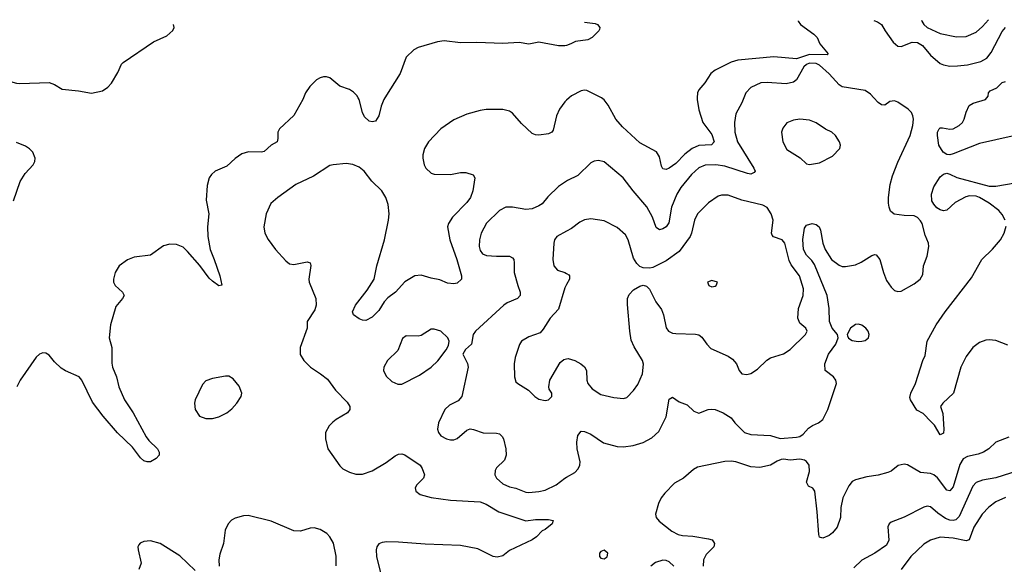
# Model space of a CAD drawing. Header units: inches. Extents: x 1550315 to 1685896, y 510706 to 640504.
# Tile 372 of 452: x 1636649 to 1642683, y 637142 to 640479. Entities that reach past the tile are written whole.
import ezdxf

# ---------------------------------------------------------------- set-up
doc = ezdxf.new("R2010")
doc.units = ezdxf.units.IN
doc.header["$MEASUREMENT"] = 0
for name, color, linetype in [('B6633', 7, 'Continuous'), ('B6634', 7, 'Continuous'), ('B6643', 7, 'Continuous'), ('B6644', 7, 'Continuous')]:
    doc.layers.add(name, color=color, linetype=linetype)

msp = doc.modelspace()

# ---------------------------------------------------------------- linework, layer by layer
at = {"layer": 'B6633', "color": 5}
for points, elevation in [([(1638387.5, 640000), (1638383.2, 639990), (1638328.8, 639891.2), (1638242.2, 639810), (1638231.1, 639790), (1638231.7, 639750), (1638226, 639730), (1638190, 639710.6), (1638148, 639672), (1638130, 639668), (1638051.1, 639668.9), (1638010, 639657.6), (1637970, 639628.7), (1637919, 639581), (1637847.3, 639550), (1637825, 639530), (1637811.1, 639510), (1637797.2, 639462.8), (1637792.4, 639372.4), (1637808.4, 639290), (1637800.4, 639210), (1637802.9, 639150), (1637816.6, 639070), (1637841.7, 639010), (1637874.6, 638910), (1637887.1, 638852.9), (1637870, 638848.6), (1637830, 638876), (1637810, 638895.7), (1637753.2, 638973.2), (1637678.4, 639058.4), (1637650, 639084.9), (1637610, 639102.3), (1637570, 639102.7), (1637530, 639093.2), (1637450, 639037.2), (1637350, 639024.7), (1637310, 639006.9), (1637258.4, 638970), (1637234.6, 638930), (1637224, 638890), (1637224, 638870), (1637233.4, 638850), (1637279.5, 638810), (1637288.9, 638790), (1637279, 638770), (1637238.6, 638721.4), (1637206.2, 638610), (1637197.8, 638530), (1637213.2, 638470), (1637214.3, 638374.3), (1637218.5, 638350), (1637242.7, 638290), (1637256.3, 638230), (1637292, 638150), (1637344.1, 638070), (1637423.9, 637923.9), (1637440.9, 637900.9), (1637494, 637850), (1637503.8, 637830), (1637504, 637810), (1637486, 637790), (1637450.4, 637769.6), (1637430, 637769.5), (1637410, 637776.2), (1637390, 637795.1), (1637339.6, 637859.6), (1637248, 637948), (1637160.6, 638050), (1637095.9, 638135.9), (1637030.4, 638270), (1637013.9, 638290), (1636930, 638327), (1636904.2, 638344.2), (1636862.4, 638382.4), (1636830, 638423.8), (1636810, 638436.5), (1636790, 638438.3), (1636770, 638430.7), (1636750, 638412.1), (1636652.1, 638270), (1636631.4, 638230)], 580), ([(1638886.7, 640000), (1638880.4, 639990), (1638864.1, 639950), (1638850, 639889.6), (1638830, 639858), (1638810, 639852.8), (1638790, 639857.7), (1638763.1, 639883.1), (1638749.1, 639910), (1638729.2, 639989.2), (1638723.1, 640000)], 580), ([(1640000, 639985.1), (1639990, 639976), (1639958, 639930), (1639939.5, 639890), (1639917.8, 639802.2), (1639910, 639789.5), (1639890, 639779.6), (1639830, 639771.3), (1639810, 639772.8), (1639790, 639782), (1639723.7, 639843.7), (1639670, 639905.6), (1639650, 639917.6), (1639610, 639929.6), (1639507.7, 639927.7), (1639470, 639922), (1639390, 639899.7), (1639310, 639864.7), (1639229.4, 639810.6), (1639153.4, 639730), (1639130, 639689.2), (1639119.6, 639650), (1639120.3, 639630), (1639126.9, 639590), (1639137, 639570), (1639170, 639539.5), (1639190, 639531.6), (1639290, 639530.2), (1639350, 639541.7), (1639383, 639543), (1639427.7, 639527.7), (1639439.1, 639510), (1639425.2, 639430), (1639410.9, 639390), (1639390, 639358.9), (1639301.1, 639270), (1639276, 639230), (1639270.3, 639210), (1639285.2, 639130), (1639327.3, 639010), (1639355.5, 638910), (1639357.3, 638890), (1639330, 638865.1), (1639310, 638860.5), (1639270, 638863.9), (1639224.7, 638884.7), (1639170, 638894.3), (1639110, 638914.7), (1639070, 638909.6), (1639010, 638873.3), (1638952.4, 638810), (1638904.7, 638775.3), (1638882.4, 638750), (1638850, 638698), (1638810, 638656), (1638770, 638636), (1638750, 638637.2), (1638730, 638645.2), (1638695.3, 638670), (1638689.3, 638690), (1638707, 638730), (1638779.2, 638820.8), (1638820.9, 638890), (1638837.1, 638970), (1638885, 639130), (1638909.9, 639250), (1638914, 639290), (1638907.4, 639347.4), (1638892.5, 639390), (1638869, 639430), (1638807.7, 639490), (1638759.2, 639550), (1638730, 639574.8), (1638690, 639590.9), (1638650, 639596.8), (1638570, 639589.8), (1638550, 639586), (1638450, 639521.1), (1638341.1, 639470), (1638230.3, 639390), (1638188, 639352), (1638159.6, 639290), (1638144.7, 639210), (1638151.3, 639171.3), (1638172.1, 639132.1), (1638217, 639070), (1638280.9, 639000.9), (1638303.1, 638983.1), (1638330, 638978.6), (1638410, 638996.1), (1638428.8, 638988.8), (1638433.2, 638973.2), (1638421.2, 638890), (1638422.8, 638870), (1638463.1, 638770), (1638466.7, 638730), (1638458.3, 638701.7), (1638411, 638630), (1638410.8, 638590), (1638368.7, 638470), (1638367.9, 638427.9), (1638390.3, 638390), (1638430.2, 638350.2), (1638493.4, 638310), (1638535.9, 638275.9), (1638584.9, 638210), (1638656.2, 638136.2), (1638671.5, 638110), (1638671.6, 638090), (1638658, 638070), (1638588.5, 638030), (1638567.1, 638012.9), (1638545.3, 637990), (1638523.7, 637950), (1638523.7, 637910), (1638537.4, 637850), (1638610, 637745.7), (1638630, 637727.8), (1638670, 637707.1), (1638710, 637694.7), (1638750, 637695), (1638810, 637714), (1638894.2, 637765.8), (1638950, 637807.2), (1638970, 637818), (1638990, 637819.5), (1639010, 637812.4), (1639104, 637750), (1639115.5, 637730), (1639130.6, 637690), (1639124, 637670), (1639083, 637630), (1639073, 637610), (1639076.3, 637590), (1639104, 637570), (1639171.1, 637551.1), (1639290, 637535.9), (1639470, 637524.6), (1639506.7, 637510), (1639584.5, 637464.5), (1639750, 637408.4), (1639810, 637417.1), (1639890, 637417.3), (1639918, 637410), (1639912, 637390), (1639870, 637355.3), (1639850, 637348), (1639816, 637310), (1639790, 637292.7), (1639650, 637226), (1639610, 637194), (1639574.4, 637185.6), (1639550, 637189.4), (1639457, 637237), (1639350, 637257.3), (1639134.7, 637265.3), (1638970, 637278.9), (1638899.5, 637280.5), (1638870, 637276.8), (1638850, 637267.6), (1638838.3, 637250), (1638833.8, 637230), (1638836.5, 637190), (1638860.5, 637090)], 620), ([(1636611.9, 639370), (1636652.5, 639487.5), (1636683.3, 639536.7), (1636731.4, 639590), (1636741.1, 639610), (1636744.4, 639630), (1636730, 639667.8), (1636710, 639688.5), (1636684.2, 639704.2), (1636630, 639726)], 580), ([(1640000, 639489.4), (1639950, 639456.9), (1639886, 639394), (1639850, 639351.5), (1639830, 639338.3), (1639790, 639321), (1639750, 639315.1), (1639668.8, 639331.2), (1639629, 639331), (1639590, 639309.6), (1639510, 639231.5), (1639477.8, 639170), (1639466, 639130), (1639464.7, 639090), (1639470, 639064.9), (1639485.1, 639045.1), (1639510, 639035), (1639570, 639029.4), (1639650, 639030.2), (1639670, 639020.4), (1639677.4, 639010), (1639680.2, 638990), (1639678.9, 638930), (1639700.7, 638850), (1639717, 638810), (1639716.4, 638790), (1639699.3, 638770), (1639636.3, 638743.7), (1639615.3, 638730), (1639443.1, 638570), (1639428.5, 638550), (1639418.8, 638490), (1639381.1, 638458.9), (1639364.9, 638430), (1639393.1, 638373.1), (1639397.5, 638350), (1639357.8, 638170), (1639336.6, 638143.4), (1639283.5, 638116.5), (1639254, 638090), (1639216.4, 638010), (1639208.9, 637970), (1639215.3, 637950), (1639230, 637928.8), (1639264, 637910), (1639290, 637904.7), (1639310, 637905.5), (1639330, 637913.4), (1639390, 637964.2), (1639410, 637971.6), (1639430, 637969), (1639490, 637947.4), (1639570, 637946.7), (1639590, 637941.6), (1639606.3, 637926.3), (1639614.6, 637910), (1639627.2, 637850), (1639630.4, 637810), (1639620.3, 637779.7), (1639570, 637733.6), (1639562, 637718), (1639560.3, 637690), (1639571.8, 637670), (1639610, 637636.1), (1639650, 637616.1), (1639690, 637609.1), (1639750, 637585.2), (1639770, 637582.6), (1639830, 637588.5), (1639870, 637596.9), (1639936.2, 637630), (1639990, 637670.3), (1640000, 637676)], 640), ([(1640000, 639182.9), (1639941.6, 639150), (1639927.2, 639130), (1639921.7, 639110), (1639916, 639010), (1639921.3, 638970), (1639944.3, 638944.3), (1639989.1, 638929.1), (1640000, 638923.2)], 660), ([(1640000, 638855.5), (1639990, 638837), (1639950, 638705.1), (1639898.9, 638650), (1639857.8, 638582.2), (1639838.7, 638561.3), (1639770, 638535.1), (1639724, 638510), (1639711.8, 638488.2), (1639685.7, 638410), (1639679.5, 638370), (1639680.5, 638290), (1639690, 638261), (1639701, 638250), (1639766.8, 638210), (1639806.8, 638170), (1639830, 638154), (1639870, 638146), (1639890, 638150.8), (1639909.2, 638170), (1639909.2, 638190), (1639894.7, 638214.7), (1639891.3, 638230), (1639898.3, 638270), (1639961.4, 638378.6), (1639983.3, 638396.7), (1640000, 638400.7)], 660), ([(1638587.7, 637132.3), (1638588.2, 637191.8), (1638571.8, 637271.8), (1638550, 637309.8), (1638530.7, 637330.7), (1638490, 637356), (1638454.5, 637365.5), (1638430, 637363.1), (1638370, 637345.1), (1638330, 637347.2), (1638190, 637406.4), (1638050, 637441.5), (1638020.2, 637439.8), (1637970, 637426), (1637947.8, 637412.2), (1637926.4, 637390), (1637908.2, 637351.8), (1637897.2, 637270), (1637875.5, 637204.5), (1637869.5, 637170), (1637870.9, 637130)], 620), ([(1637724.5, 637104.5), (1637630, 637195.2), (1637510, 637269.7), (1637450, 637286.3), (1637410, 637282.9), (1637388.2, 637271.8), (1637378.5, 637261.5), (1637373.4, 637250), (1637374.4, 637230), (1637393.4, 637150), (1637379.6, 637110)], 620)]:
    msp.add_lwpolyline(points, dxfattribs=dict(at, elevation=elevation))
for points, elevation in [([(1639190, 638583.6), (1639170, 638582.9), (1639110, 638544.7), (1639090, 638539.3), (1639017.5, 638542.5), (1638994.2, 638525.8), (1638966.9, 638453.1), (1638903.1, 638390), (1638880.3, 638350), (1638878, 638330), (1638894.3, 638294.3), (1638930, 638262.4), (1638965.5, 638245.5), (1638990, 638245.3), (1639098.4, 638301.6), (1639170.8, 638349.2), (1639211, 638389), (1639262.9, 638457.1), (1639277, 638483), (1639280.9, 638510), (1639271.8, 638530), (1639230, 638569.6)], 640), ([(1637910, 638295.4), (1637830, 638281.1), (1637790, 638267.3), (1637770, 638243.7), (1637724.9, 638150), (1637720.3, 638130), (1637724.9, 638090), (1637750, 638048.9), (1637790, 638034.9), (1637830, 638036.5), (1637870, 638044.9), (1637917.6, 638070), (1637950, 638094.4), (1637980.5, 638130), (1638005.4, 638170), (1638009.7, 638190), (1637994.1, 638234.1), (1637957.8, 638277.8), (1637930, 638294.7)], 620)]:
    msp.add_lwpolyline(points, close=True, dxfattribs=dict(at, elevation=elevation))
at = {"layer": 'B6634', "color": 5, "elevation": 580}
for points in [[(1636502, 640000), (1636474.2, 640050), (1636468.2, 640090), (1636478, 640102), (1636493.2, 640110), (1636550, 640111.9), (1636629, 640089), (1636650, 640086.9), (1636830, 640094), (1636861.5, 640081.5), (1636910, 640052.7), (1637010, 640043), (1637088.3, 640028.3), (1637156.2, 640043.8), (1637190, 640065.5), (1637212.3, 640090), (1637250, 640154.8), (1637273, 640207), (1637282.5, 640217.5), (1637470, 640342.4), (1637550, 640379.6), (1637587.9, 640412), (1637596.1, 640430), (1637592.1, 640450)], [(1640000, 640321.7), (1639990, 640318.6), (1639950, 640319), (1639830, 640340.2), (1639770, 640329), (1639710, 640339.8), (1639610, 640332.1), (1639450, 640339.2), (1639350, 640336.5), (1639250, 640349.8), (1639210, 640343.7), (1639091.5, 640308.5), (1639065.1, 640294.9), (1639016.9, 640250), (1638980.6, 640150), (1638886.7, 640000)], [(1638723.1, 640000), (1638714.8, 640014.8), (1638694.6, 640034.5), (1638670, 640051), (1638611.8, 640071.8), (1638550, 640122), (1638529.7, 640129.7), (1638510, 640129.7), (1638490, 640122.7), (1638467.2, 640110), (1638426.7, 640070), (1638400.2, 640030), (1638387.5, 640000)]]:
    msp.add_lwpolyline(points, dxfattribs=at)
at = {"layer": 'B6643', "color": 5}
for points, elevation in [([(1640000, 637676), (1640050, 637704.6), (1640071.9, 637728.1), (1640081.4, 637750), (1640083.8, 637770), (1640066.2, 637850), (1640063.1, 637890), (1640070, 637930.7), (1640090, 637958), (1640110, 637955.8), (1640150, 637939.1), (1640227.3, 637887.3), (1640310, 637863.2), (1640350, 637862.3), (1640408.7, 637870), (1640470, 637888.9), (1640523, 637917), (1640564.9, 637955.1), (1640610, 638046.8), (1640630, 638154.8), (1640650, 638165.5), (1640690, 638138), (1640740.3, 638120.3), (1640781.1, 638081.1), (1640810, 638068), (1640868.5, 638091.5), (1640890, 638092.9), (1640911, 638090), (1640961, 638070), (1641010, 638038.8), (1641030.8, 638010), (1641090, 637950.7), (1641130, 637938.4), (1641250, 637930.5), (1641310, 637913.4), (1641410, 637920.5), (1641430, 637924.9), (1641450, 637939.5), (1641483.3, 637976.7), (1641506.8, 637993.2), (1641544.7, 638010), (1641570.8, 638030), (1641602.4, 638090), (1641653.5, 638250), (1641651.2, 638270), (1641636.2, 638290), (1641585.1, 638330), (1641583.5, 638370), (1641605.4, 638430), (1641649.6, 638490), (1641665.6, 638530), (1641659.6, 638550), (1641628.6, 638588.6), (1641611.7, 638630), (1641609, 638710), (1641596.5, 638790), (1641519, 638979), (1641503.4, 639003.4), (1641470, 639035.3), (1641452.4, 639070), (1641448, 639132), (1641458.3, 639201.7), (1641470, 639220.5), (1641506, 639230), (1641530, 639223.8), (1641547.7, 639210), (1641557, 639190), (1641570.3, 639110), (1641586, 639070), (1641624, 639010), (1641670, 638974), (1641690, 638967.4), (1641710, 638967.2), (1641770, 638976.5), (1641806.4, 638993.6), (1641870, 639034.4), (1641890, 639040.5), (1641897.6, 639037.6), (1641920.5, 639010), (1641942.4, 638930), (1641961.3, 638881.3), (1641990, 638839.5), (1642010, 638820.3), (1642030, 638814.3), (1642050, 638816.5), (1642130, 638859.6), (1642166.3, 638890), (1642182.6, 638917.4), (1642187.1, 638970), (1642209.5, 639029.5), (1642220.5, 639090), (1642218.7, 639110), (1642198.7, 639158.7), (1642178.7, 639230), (1642170, 639247.3), (1642150, 639267.8), (1642130, 639277.4), (1642070, 639278.9), (1642007.5, 639287.5), (1641985.7, 639305.7), (1641976.4, 639330), (1641973.9, 639353.9), (1641973.8, 639390), (1641983.5, 639470), (1641997.4, 639522.6), (1642030, 639606.4), (1642105, 639770), (1642122.9, 639830), (1642126.6, 639870), (1642122.7, 639890), (1642113.3, 639910), (1642094.3, 639930), (1642030, 639973.5), (1642010, 639981.7), (1641982, 639978), (1641950, 639955.6), (1641930, 639956.3), (1641910, 639971.1), (1641883.2, 640000)], 640), ([(1641087.3, 640000), (1641075, 639970), (1641038.6, 639901.4), (1641029.3, 639850), (1641031, 639790), (1641047.1, 639730), (1641147.9, 639570), (1641155.8, 639550), (1641150, 639542), (1641130, 639532.4), (1641110, 639535.9), (1640970, 639580.7), (1640915.3, 639590), (1640850, 639588.5), (1640810, 639570.6), (1640766.6, 639530), (1640701.3, 639450), (1640675.1, 639410), (1640644.1, 639330), (1640626.3, 639233.7), (1640610.2, 639210), (1640590, 639197.6), (1640570, 639191.1), (1640550, 639205.6), (1640526.6, 639270), (1640492.6, 639332.6), (1640408, 639430), (1640346.3, 639510), (1640230, 639608.2), (1640196, 639616), (1640170, 639612.2), (1640150, 639602), (1640070, 639524.7), (1640006.4, 639493.6), (1640000, 639489.4)], 640), ([(1640016.5, 640000), (1640000, 639985.1)], 620), ([(1640800.2, 640000), (1640799.7, 639990), (1640810, 639926), (1640835.3, 639850), (1640890, 639774.9), (1640904, 639730), (1640888.2, 639711.8), (1640810, 639707.6), (1640770, 639689.1), (1640724.7, 639655.3), (1640670, 639598.2), (1640630, 639568.8), (1640610, 639561.5), (1640590, 639564.2), (1640581.2, 639581.2), (1640570, 639639.3), (1640551.3, 639670), (1640450, 639724.2), (1640342.5, 639822.5), (1640301.5, 639870), (1640254.7, 639954.7), (1640230, 639987), (1640213.6, 640000)], 620), ([(1642730, 639765.7), (1642530, 639720.5), (1642370, 639657.4), (1642350, 639651.6), (1642330, 639652), (1642307.9, 639667.9), (1642282, 639710), (1642273.3, 639770), (1642274, 639790), (1642282.9, 639810), (1642290, 639816.4), (1642303.3, 639816.7), (1642350, 639808.8), (1642370, 639810.3), (1642407, 639830), (1642426, 639850), (1642436.3, 639870), (1642448.3, 639911.7), (1642467.4, 639952.6), (1642492.2, 639967.8), (1642566.6, 639990), (1642575.4, 640000)], 620), ([(1642689, 639250), (1642670, 639286), (1642650, 639308.9), (1642590, 639354.6), (1642530.5, 639390.5), (1642510, 639397.3), (1642470, 639399.4), (1642446.1, 639393.9), (1642381, 639359), (1642330, 639311.2), (1642310, 639307.9), (1642290, 639313.5), (1642270, 639326.8), (1642250, 639348.7), (1642239.3, 639370), (1642236.4, 639410), (1642250, 639454.8), (1642290, 639516.3), (1642310, 639532.7), (1642330, 639538), (1642350, 639533), (1642391.9, 639511.9), (1642590, 639459.8), (1642630, 639459.5), (1642750, 639479)], 620), ([(1640000, 638400.7), (1640010, 638403.1), (1640050, 638390.3), (1640088.2, 638370), (1640111.2, 638351.2), (1640121.7, 638330), (1640124, 638270), (1640131.6, 638250), (1640157.8, 638217.8), (1640210, 638181.8), (1640290, 638163.7), (1640350, 638158), (1640370, 638164.9), (1640410, 638207.7), (1640436.3, 638243.7), (1640466, 638310), (1640471.7, 638368.3), (1640465.6, 638390), (1640414.5, 638474.5), (1640396.4, 638516.4), (1640387.2, 638570), (1640373.9, 638733.9), (1640374.7, 638770), (1640384.5, 638795.5), (1640410, 638823.2), (1640450, 638846.5), (1640470, 638852.2), (1640490, 638846.4), (1640508.2, 638828.2), (1640547.3, 638750), (1640583, 638703), (1640594.7, 638670), (1640610, 638590.7), (1640625.3, 638570), (1640650, 638558.5), (1640670, 638555.8), (1640790, 638552.9), (1640810, 638548.2), (1640830, 638533.4), (1640860.4, 638490), (1640885.4, 638465.4), (1640990, 638417.4), (1641018.2, 638398.2), (1641041.6, 638370), (1641058.4, 638330), (1641074.8, 638310), (1641105.5, 638305.5), (1641130, 638311.6), (1641170, 638337.4), (1641227.1, 638392.8), (1641250, 638407.9), (1641330, 638431.4), (1641370, 638457.3), (1641465.1, 638550), (1641474, 638570), (1641465.6, 638590), (1641430, 638620.5), (1641416.8, 638650), (1641421.4, 638710), (1641449.8, 638790), (1641451.4, 638830), (1641427.4, 638910), (1641377.7, 638977.7), (1641363.8, 639003.8), (1641338.5, 639110), (1641321.3, 639130), (1641268.2, 639148.2), (1641259.5, 639159.5), (1641255.3, 639170), (1641265.4, 639250), (1641253.5, 639290), (1641230, 639328.2), (1641203.5, 639343.5), (1641073.9, 639373.9), (1640990, 639403), (1640950, 639404), (1640930, 639397.7), (1640870, 639357.7), (1640803.6, 639290), (1640783.6, 639250), (1640766.7, 639170), (1640758.5, 639150), (1640690, 639059.1), (1640610, 639001.5), (1640530, 638960.5), (1640510, 638955.8), (1640470, 638958.7), (1640450, 638967.6), (1640430, 638985.1), (1640410, 639017.2), (1640377.4, 639130), (1640361.3, 639161.3), (1640310, 639205.1), (1640230, 639246), (1640150, 639258), (1640110, 639253.3), (1640081, 639239), (1640030, 639199.7), (1640000, 639182.9)], 660), ([(1642704, 638484), (1642630, 638512.8), (1642590, 638516.9), (1642570, 638515.6), (1642530, 638500.5), (1642490.4, 638470), (1642450, 638415.6), (1642416.9, 638350), (1642371, 638190), (1642306, 638130), (1642291.3, 638110), (1642305.2, 638065.2), (1642312.6, 637970), (1642310, 637946), (1642290, 637935.1), (1642254.3, 637994.3), (1642235.2, 638015.2), (1642185.4, 638065.4), (1642147.1, 638087.1), (1642107.3, 638150), (1642104.7, 638164.7), (1642109.7, 638190), (1642138.7, 638250), (1642182.7, 638390), (1642198.4, 638421.6), (1642209.2, 638510), (1642265.7, 638610), (1642320.9, 638690), (1642482.1, 638897.9), (1642544.5, 639010), (1642610, 639073), (1642659.5, 639130), (1642681.8, 639170), (1642693.6, 639213.6)], 620), ([(1640000, 638923.2), (1640014.9, 638914.9), (1640019.3, 638910), (1640018.7, 638890), (1640000, 638855.5)], 660), ([(1642710, 637920.8), (1642630.4, 637890), (1642588.5, 637850), (1642554.9, 637830), (1642522, 637818), (1642456.6, 637803.4), (1642430, 637788.6), (1642410, 637753.6), (1642370, 637616.4), (1642350, 637592.4), (1642330, 637595.8), (1642272.8, 637672.8), (1642250, 637690.7), (1642230, 637697.7), (1642170, 637705.3), (1642090, 637752.2), (1642070, 637756), (1642033.1, 637746.9), (1641990, 637713), (1641970, 637704.7), (1641910, 637687.4), (1641841.3, 637678.7), (1641770, 637660.7), (1641750, 637649.4), (1641730, 637623.7), (1641693.4, 637550), (1641680.6, 637490), (1641679.1, 637430), (1641658.3, 637370), (1641630, 637334.3), (1641610, 637319.7), (1641570, 637302), (1641550, 637309), (1641545.3, 637325.3), (1641536.8, 637463.2), (1641521.6, 637590), (1641510, 637609.3), (1641482, 637622), (1641470, 637646), (1641489.7, 637710), (1641486.6, 637750), (1641471.6, 637771.6), (1641459.3, 637779.3), (1641430, 637786.9), (1641370, 637780.5), (1641330, 637787.3), (1641314.6, 637785.4), (1641290, 637775.1), (1641250, 637749.4), (1641185.2, 637734.8), (1641130, 637739.5), (1641038, 637770), (1641010, 637774.5), (1640970, 637772), (1640802, 637738), (1640777.4, 637722.6), (1640717.3, 637670), (1640660.8, 637639.2), (1640602, 637578), (1640580.9, 637550), (1640564.2, 637515.8), (1640544.7, 637450), (1640549.1, 637430), (1640566.9, 637406.9), (1640645.8, 637345.8), (1640685, 637325), (1640710, 637318), (1640773.9, 637313.9), (1640870, 637298.7), (1640891.6, 637291.5), (1640900.9, 637280.9), (1640907.7, 637270), (1640903, 637250), (1640856.7, 637203.3), (1640839.5, 637170), (1640836.5, 637130)], 640), ([(1642764.9, 637715.1), (1642630, 637671.7), (1642550, 637657.2), (1642510, 637643), (1642490, 637620.9), (1642405.2, 637434.8), (1642385.4, 637414.6), (1642370, 637410.5), (1642350, 637413.2), (1642323.3, 637423.3), (1642275.4, 637455.4), (1642230, 637494.3), (1642210, 637498), (1642190, 637493), (1642068.9, 637431.1), (1641990, 637400.9), (1641977.3, 637390), (1641968.9, 637371.1), (1641975.3, 637290), (1641960.6, 637259.4), (1641890, 637210.8), (1641810, 637168.3), (1641760, 637120)], 660), ([(1642690, 637551.6), (1642630, 637524.2), (1642587, 637493), (1642547, 637450), (1642495.4, 637370), (1642467.1, 637293), (1642450, 637286), (1642370, 637302.3), (1642290, 637307.6), (1642230.3, 637290), (1642190, 637265.8), (1642110.5, 637189.5), (1642050, 637109.9)], 680), ([(1640658.3, 637130), (1640630, 637157.7), (1640610, 637166.4), (1640590, 637167.8), (1640546, 637154), (1640517.6, 637130)], 640)]:
    msp.add_lwpolyline(points, dxfattribs=dict(at, elevation=elevation))
for points, elevation in [([(1641429.6, 639869.7), (1641390, 639864), (1641350, 639846), (1641325.5, 639814.5), (1641317.4, 639790), (1641325.8, 639730), (1641350, 639684.4), (1641431.8, 639631.8), (1641470, 639594.8), (1641490, 639590.7), (1641550, 639601.6), (1641630, 639642), (1641675.3, 639690), (1641679, 639710), (1641673.2, 639730), (1641649.3, 639770), (1641625.2, 639790), (1641588.1, 639808.1), (1641530, 639847.3), (1641490, 639864.2)], 660), ([(1640890, 638882), (1640864.7, 638870), (1640872, 638850), (1640890, 638842.8), (1640910, 638847.3), (1640918, 638850), (1640926, 638870)], 680), ([(1641790, 638613.1), (1641770, 638612), (1641740.3, 638590), (1641720.5, 638550), (1641722, 638542), (1641728.2, 638528.2), (1641750, 638513), (1641787.3, 638507.3), (1641810, 638508.8), (1641830, 638512.7), (1641851.6, 638530), (1641854.3, 638550), (1641847.8, 638570), (1641834, 638590), (1641810, 638608.2)], 640), ([(1640230, 637229.4), (1640210, 637220.9), (1640202.4, 637210), (1640203.1, 637190), (1640210, 637180.5), (1640230, 637174.9), (1640250, 637188), (1640253.3, 637210)], 640)]:
    msp.add_lwpolyline(points, close=True, dxfattribs=dict(at, elevation=elevation))
at = {"layer": 'B6644', "color": 5}
for points, elevation in [([(1642175.5, 640476.4), (1642178.2, 640470), (1642190.2, 640450), (1642210.3, 640430), (1642290, 640394.5), (1642390, 640374), (1642450, 640376.3), (1642510, 640401.6), (1642550, 640437.8), (1642586, 640478.8)], 660), ([(1640109.6, 640464.5), (1640175.4, 640455.4), (1640190.6, 640450), (1640204.9, 640430), (1640202, 640418), (1640198.8, 640410), (1640158, 640370), (1640130, 640355.4), (1640054.8, 640345.2), (1640026.7, 640330), (1640000, 640321.7)], 580), ([(1641418.9, 640472.1), (1641418.7, 640470), (1641433.1, 640450), (1641516.5, 640390), (1641536.4, 640370), (1641553, 640330), (1641602.8, 640270), (1641596.4, 640263.6), (1641490, 640266.1), (1641410, 640239.3), (1641271.2, 640251.2), (1641050, 640231.5), (1641010, 640219.3), (1640910, 640169.7), (1640883.7, 640150), (1640847.8, 640092.2), (1640810, 640049.5), (1640801.8, 640030), (1640800.2, 640000)], 620), ([(1641883.7, 640474.8), (1641906.2, 640466.2), (1641930.2, 640450.2), (1641952, 640410), (1642000.9, 640340.9), (1642030, 640317.1), (1642050, 640314.9), (1642118.3, 640341.7), (1642150, 640339.3), (1642180.6, 640320.6), (1642230, 640261.5), (1642290.4, 640210), (1642310, 640201.7), (1642350, 640195.1), (1642395.3, 640195.3), (1642457, 640203), (1642538.3, 640221.7), (1642576.7, 640243.4), (1642603, 640277), (1642670, 640407.4), (1642690, 640431.4)], 640), ([(1641883.2, 640000), (1641862.4, 640022.4), (1641830, 640044.9), (1641690, 640066.7), (1641670, 640079.9), (1641610, 640146.8), (1641550, 640200.6), (1641530, 640211.3), (1641490, 640213), (1641470, 640204.1), (1641454, 640190), (1641410, 640110.8), (1641390, 640096.2), (1641346.7, 640086.7), (1641230, 640094.8), (1641190, 640091.8), (1641130, 640063.1), (1641099.6, 640030), (1641087.3, 640000)], 640), ([(1642575.4, 640000), (1642584.2, 640010), (1642585.6, 640030), (1642596.6, 640043.4), (1642638, 640062), (1642670, 640093.1), (1642690, 640099.5)], 620), ([(1640213.6, 640000), (1640210, 640002.9), (1640124.1, 640044.1), (1640110, 640046.6), (1640090, 640042.7), (1640030, 640012.3), (1640016.5, 640000)], 620)]:
    msp.add_lwpolyline(points, dxfattribs=dict(at, elevation=elevation))

doc.saveas('drawing.dxf')
